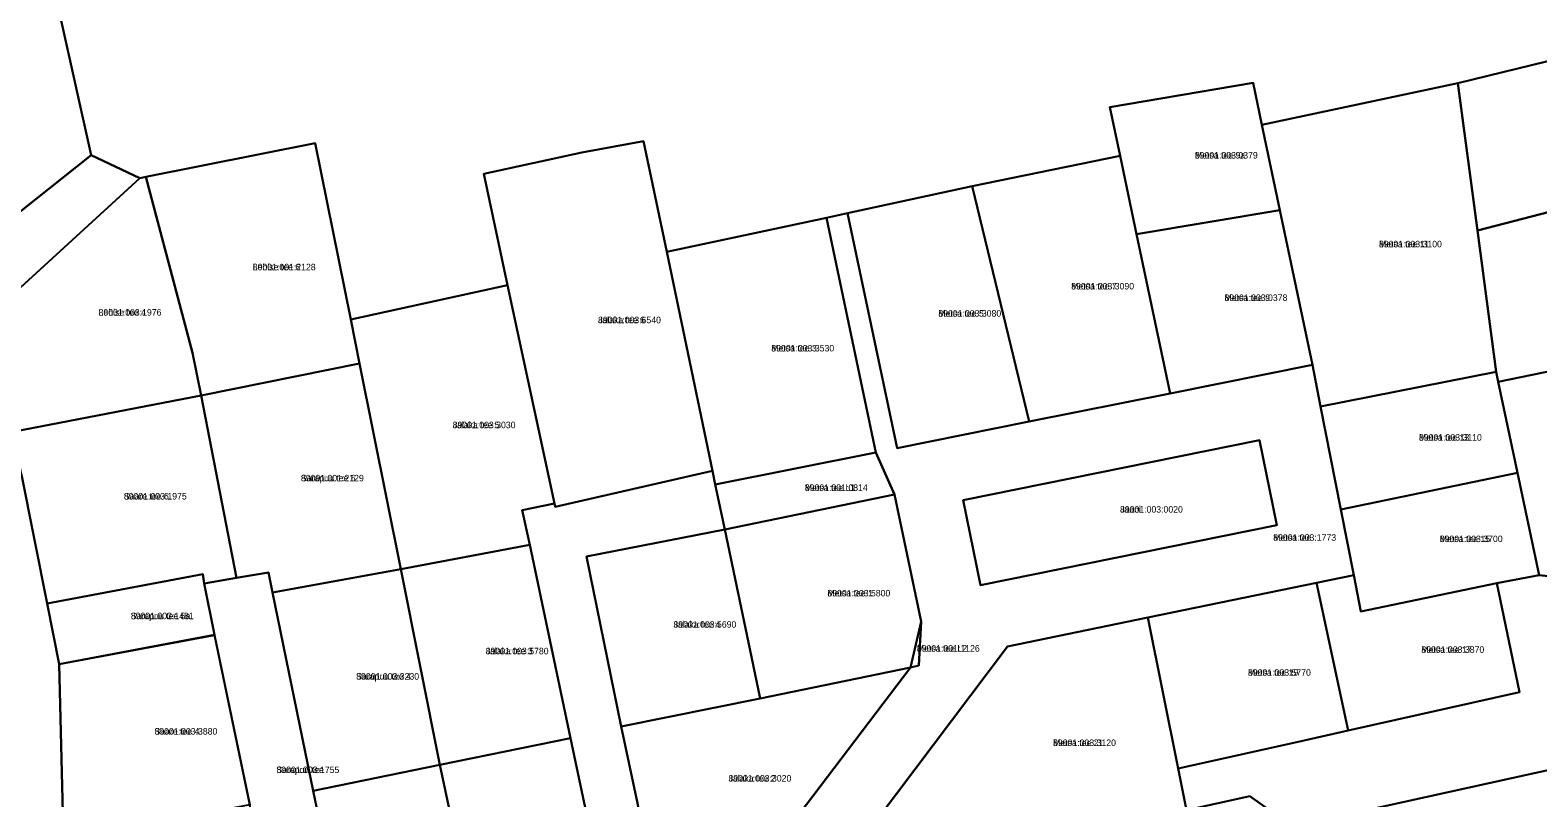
# Model space of a CAD drawing. Extents: x 526849 to 562296, y 6591741 to 6618546.
# Drawn here: x 545167 to 545514.7, y 6600197.6 to 6600374.7 of the extents above; entities that cross this region are included whole.
import ezdxf

# ---------------------------------------------------------------- set-up
doc = ezdxf.new("R2010")
doc.units = 0
for name, color, linetype in [('L_AADRESS', 7, 'Continuous'), ('PIIR', 7, 'Continuous'), ('TUNNUS', 7, 'Continuous')]:
    doc.layers.add(name, color=color, linetype=linetype)

msp = doc.modelspace()

# ---------------------------------------------------------------- linework, layer by layer
at = {"layer": 'PIIR'}
for points in [[(544935.9, 6600383.02), (544985.24, 6600399.75), (544987.82, 6600401.54), (544999.08, 6600407.09), (545077.94, 6600430.18), (545082.82, 6600413.08), (545094.81, 6600409.82), (545157.74, 6600427.13), (545160.65, 6600427.79), (545170.38, 6600393.89), (545181.09, 6600345.84), (545107.47, 6600287.28), (545107.22, 6600274.41), (545100.33, 6600274.68), (545098.61, 6600275.47), (545042.38, 6600278.48), (544963.75, 6600281.44), (544951.32, 6600281.89), (544927.16, 6600282.9), (544936.01, 6600333.58), (544936.98, 6600367.84)], [(545496.24, 6600362.45), (545523.62, 6600369.1), (545532.68, 6600371.46), (545534.32, 6600337.11), (545500.75, 6600328.43)], [(545416.01, 6600356.92), (545449.04, 6600362.52), (545451.08, 6600352.81), (545455.2, 6600333.16), (545422.18, 6600327.56), (545418.37, 6600345.69)], [(545496.24, 6600362.45), (545500.75, 6600328.43), (545505.07, 6600295.86), (545464.58, 6600287.88), (545462.7, 6600297.44), (545455.2, 6600333.16), (545451.08, 6600352.81)], [(545181.09, 6600345.84), (545192.32, 6600340.49), (545159.17, 6600310.19), (545122.9, 6600281.07), (545122.2, 6600273.82), (545107.22, 6600274.41), (545107.47, 6600287.28)], [(545204.47, 6600300.24), (545193.73, 6600340.8), (545232.74, 6600348.61), (545240.97, 6600307.93), (545243, 6600297.76), (545206.43, 6600290.39)], [(545277.1, 6600315.86), (545271.61, 6600341.53), (545294.25, 6600346.45), (545308.49, 6600349.06), (545313.81, 6600323.51), (545324.36, 6600273.03), (545288.12, 6600264.71), (545287.93, 6600265.48)], [(545397.37, 6600284.35), (545384.29, 6600338.7), (545418.37, 6600345.69), (545422.18, 6600327.56), (545429.88, 6600290.86)], [(545159.17, 6600310.19), (545192.32, 6600340.49), (545193.73, 6600340.8), (545204.47, 6600300.24), (545206.43, 6600290.39), (545163.04, 6600281.99)], [(545397.37, 6600284.35), (545366.94, 6600278.25), (545355.52, 6600332.41), (545384.29, 6600338.7)], [(545500.75, 6600328.43), (545534.32, 6600337.11), (545536.1, 6600299.88), (545533.89, 6600299.4), (545505.55, 6600293.55), (545505.07, 6600295.86)], [(545350.63, 6600331.36), (545355.52, 6600332.41), (545366.94, 6600278.25), (545397.37, 6600284.35), (545429.88, 6600290.86), (545462.7, 6600297.44), (545464.58, 6600287.88), (545469.28, 6600264.08), (545472.26, 6600248.92), (545463.66, 6600247.15), (545424.76, 6600239.16), (545392.4, 6600232.51), (545353.86, 6600181.36), (545341.19, 6600189.64), (545370, 6600227.65), (545371.94, 6600228.07), (545372.53, 6600238.22), (545366.37, 6600267.58), (545362.04, 6600277.26)], [(545422.18, 6600327.56), (545455.2, 6600333.16), (545462.7, 6600297.44), (545429.88, 6600290.86)], [(545362.04, 6600277.26), (545325.02, 6600269.84), (545324.36, 6600273.03), (545313.81, 6600323.51), (545350.63, 6600331.36)], [(545252.49, 6600250.36), (545243, 6600297.76), (545240.97, 6600307.93), (545277.1, 6600315.86), (545287.93, 6600265.48), (545280.52, 6600263.93), (545282.22, 6600255.91)], [(545206.43, 6600290.39), (545243, 6600297.76), (545252.49, 6600250.36), (545222.89, 6600244.92), (545222.01, 6600249.59), (545214.63, 6600248.3)], [(545509.97, 6600272.57), (545505.55, 6600293.55), (545533.89, 6600299.4), (545533.95, 6600297.86), (545535.76, 6600246.68), (545534.78, 6600246.79), (545515.03, 6600248.95)], [(545464.58, 6600287.88), (545505.07, 6600295.86), (545505.55, 6600293.55), (545509.97, 6600272.57), (545469.28, 6600264.08)], [(545163.04, 6600281.99), (545206.43, 6600290.39), (545214.63, 6600248.3), (545207.12, 6600247.01), (545206.85, 6600249.16), (545170.95, 6600242.39), (545165.01, 6600272.15)], [(545450.5, 6600280.1), (545454.48, 6600260.5), (545386.18, 6600246.64), (545382.2, 6600266.24)], [(545382.2, 6600266.24), (545386.18, 6600246.64), (545454.48, 6600260.5), (545450.5, 6600280.1)], [(545327.19, 6600259.49), (545325.02, 6600269.84), (545362.04, 6600277.26), (545366.37, 6600267.58)], [(545280.52, 6600263.93), (545287.93, 6600265.48), (545288.12, 6600264.71), (545324.36, 6600273.03), (545325.02, 6600269.84), (545327.19, 6600259.49), (545295.35, 6600253.26), (545303.35, 6600214.07), (545311.62, 6600175.04), (545299.89, 6600172.48), (545291.66, 6600211.36), (545282.22, 6600255.91)], [(545509.97, 6600272.57), (545515.03, 6600248.95), (545505.22, 6600247.1), (545473.91, 6600240.56), (545472.26, 6600248.92), (545469.28, 6600264.08)], [(545333.36, 6600230.13), (545327.19, 6600259.49), (545366.37, 6600267.58), (545372.53, 6600238.22), (545370, 6600227.65), (545335.38, 6600220.5)], [(545327.19, 6600259.49), (545333.36, 6600230.13), (545335.38, 6600220.5), (545303.35, 6600214.07), (545295.35, 6600253.26)], [(545291.66, 6600211.36), (545261.53, 6600205.21), (545252.49, 6600250.36), (545282.22, 6600255.91)], [(545170.95, 6600242.39), (545206.85, 6600249.16), (545207.12, 6600247.01), (545209.54, 6600235.17), (545173.72, 6600228.41)], [(545207.12, 6600247.01), (545214.63, 6600248.3), (545222.01, 6600249.59), (545222.89, 6600244.92), (545232.31, 6600199.2), (545240.52, 6600159.53), (545225.86, 6600156.33), (545217.66, 6600195.96), (545209.54, 6600235.17)], [(545232.31, 6600199.2), (545222.89, 6600244.92), (545252.49, 6600250.36), (545261.53, 6600205.21)], [(545433.69, 6600194.77), (545431.77, 6600204.36), (545460.14, 6600210.63), (545470.96, 6600213.14), (545510.46, 6600221.95), (545505.22, 6600247.1), (545515.03, 6600248.95), (545534.78, 6600246.79), (545535.76, 6600246.68), (545536.39, 6600228.34), (545534.48, 6600207.84), (545458.14, 6600190.94), (545448.32, 6600197.99)], [(545463.66, 6600247.15), (545472.26, 6600248.92), (545473.91, 6600240.56), (545505.22, 6600247.1), (545510.46, 6600221.95), (545470.96, 6600213.14)], [(545424.76, 6600239.16), (545463.66, 6600247.15), (545470.96, 6600213.14), (545460.14, 6600210.63), (545431.77, 6600204.36)], [(545353.86, 6600181.36), (545392.4, 6600232.51), (545424.76, 6600239.16), (545431.77, 6600204.36), (545433.69, 6600194.77), (545435.88, 6600184.46), (545410.69, 6600179.91)], [(545372.53, 6600238.22), (545371.94, 6600228.07), (545370, 6600227.65)], [(545209.56, 6600235.14), (545217.66, 6600195.96), (545174.7, 6600187.85), (545173.72, 6600228.41)], [(545311.62, 6600175.04), (545303.35, 6600214.07), (545335.38, 6600220.5), (545370, 6600227.65), (545341.19, 6600189.64), (545333.79, 6600179.87)], [(545261.53, 6600205.21), (545291.66, 6600211.36), (545299.89, 6600172.48), (545269.85, 6600165.93)], [(545435.88, 6600184.46), (545433.69, 6600194.77), (545448.32, 6600197.99), (545458.14, 6600190.94), (545534.48, 6600207.84), (545533.17, 6600193.88), (545522.24, 6600194.86), (545496.58, 6600189.2), (545466.35, 6600182.58), (545437.46, 6600176.16)], [(545269.85, 6600165.93), (545240.52, 6600159.53), (545232.31, 6600199.2), (545261.53, 6600205.21)]]:
    msp.add_lwpolyline(points, close=True, dxfattribs=at)
for points in [[(545586.87, 6600385.56), (545544.55, 6600374.55), (545532.68, 6600371.46), (545523.62, 6600369.1), (545496.24, 6600362.45), (545451.08, 6600352.81), (545449.04, 6600362.52), (545416.01, 6600356.92), (545418.37, 6600345.69), (545384.29, 6600338.7), (545355.52, 6600332.41), (545350.63, 6600331.36), (545313.81, 6600323.51), (545308.49, 6600349.06), (545294.25, 6600346.45), (545271.61, 6600341.53), (545277.1, 6600315.86), (545240.97, 6600307.93), (545232.74, 6600348.61), (545193.73, 6600340.8), (545192.32, 6600340.49), (545181.09, 6600345.84), (545170.38, 6600393.89)], [(545165.01, 6600272.15), (545170.95, 6600242.39), (545173.72, 6600228.41), (545174.7, 6600187.85), (545175.72, 6600145.39), (545160.88, 6600138.83)]]:
    msp.add_lwpolyline(points, dxfattribs=at)

# ---------------------------------------------------------------- texts
at = {"layer": 'L_AADRESS'}
for s, p in [('Metsa tee 9a', (545435.61, 6600345.04)), ('Metsa tee 11', (545478.07, 6600324.56)), ('Lehise tee 6', (545218.36, 6600319.26)), ('Metsa tee 7', (545407.09, 6600314.84)), ('Metsa tee 9', (545442.44, 6600312.19)), ('Lehise tee 4', (545182.8, 6600308.8)), ('Jalaka tee 6', (545297.98, 6600307.05)), ('Metsa tee 5', (545376.45, 6600308.57)), ('Metsa tee 3', (545337.93, 6600300.54)), ('Jalaka tee 5', (545264.45, 6600282.84)), ('Metsa tee 13', (545487.28, 6600279.97)), ('Sarapuu tee 6', (545229.46, 6600270.58)), ('Metsa tee L1', (545345.67, 6600268.38)), ('Saare tee 6', (545188.63, 6600266.39)), ('Jaani', (545418.34, 6600263.37)), ('Metsa tee', (545453.68, 6600256.88)), ('Metsa tee 15', (545492.08, 6600256.57)), ('Metsa tee 1', (545350.87, 6600244.04)), ('Sarapuu tee 5a', (545190.23, 6600238.79)), ('Jalaka tee 4', (545315.37, 6600236.83)), ('Jalaka tee 3', (545272.07, 6600230.69)), ('Metsa tee L2', (545371.49, 6600231.31)), ('Metsa tee 17', (545487.84, 6600231.03)), ('Sarapuu tee 4', (545242.21, 6600224.85)), ('Metsa tee 19', (545447.86, 6600225.75)), ('Saare tee 4', (545195.69, 6600212.17)), ('Metsa tee 21', (545402.91, 6600209.54)), ('Sarapuu tee', (545223.82, 6600203.3)), ('Jalaka tee 2', (545328.05, 6600201.34))]:
    msp.add_text(s, height=1.5, dxfattribs=at).set_placement(p)
at = {"layer": 'TUNNUS'}
for s, p in [('89001:003:0379', (545435.61, 6600345.04)), ('89001:003:3100', (545478.07, 6600324.56)), ('89001:001:2128', (545218.36, 6600319.26)), ('89001:003:3090', (545407.09, 6600314.84)), ('89001:003:0378', (545442.44, 6600312.19)), ('89001:003:1976', (545182.8, 6600308.8)), ('89001:003:6540', (545297.98, 6600307.05)), ('89001:003:3080', (545376.45, 6600308.57)), ('89001:003:3530', (545337.93, 6600300.54)), ('89001:003:3030', (545264.45, 6600282.84)), ('89001:003:3110', (545487.28, 6600279.97)), ('89001:001:2129', (545229.46, 6600270.58)), ('89001:001:0814', (545345.67, 6600268.38)), ('89001:003:1975', (545188.63, 6600266.39)), ('89001:003:0020', (545418.34, 6600263.37)), ('89001:003:1773', (545453.68, 6600256.88)), ('89001:003:3700', (545492.08, 6600256.57)), ('89001:003:5800', (545350.87, 6600244.04)), ('89001:003:1481', (545190.23, 6600238.79)), ('89001:003:5690', (545315.37, 6600236.83)), ('89001:003:5780', (545272.07, 6600230.69)), ('89001:001:1126', (545371.49, 6600231.31)), ('89001:003:3870', (545487.84, 6600231.03)), ('89001:003:3230', (545242.21, 6600224.85)), ('89001:003:5770', (545447.86, 6600225.75)), ('89001:003:3880', (545195.69, 6600212.17)), ('89001:003:3120', (545402.91, 6600209.54)), ('89001:003:1755', (545223.82, 6600203.3)), ('89001:003:3020', (545328.05, 6600201.34))]:
    msp.add_text(s, height=1.5, dxfattribs=at).set_placement(p)

doc.saveas('drawing.dxf')
